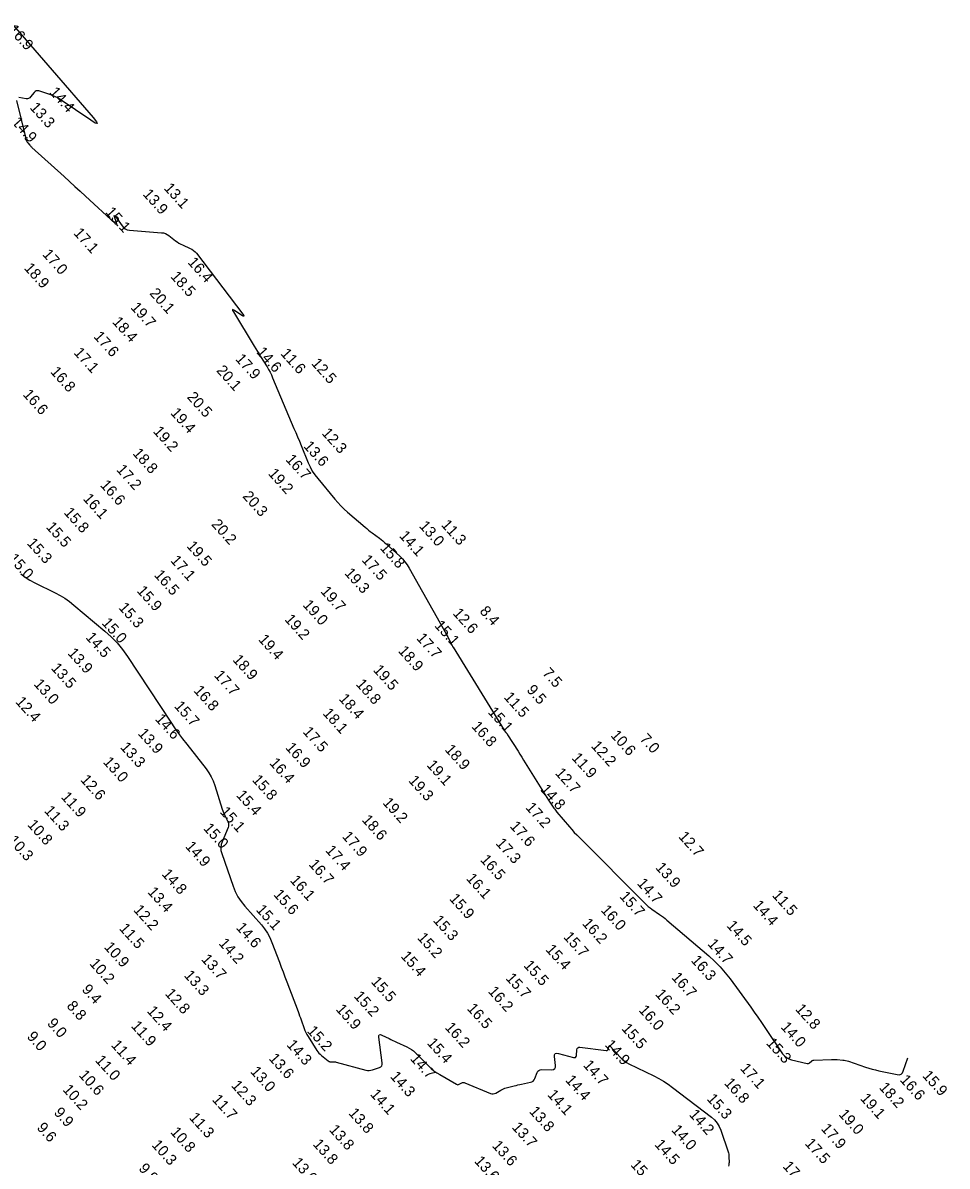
# Model space of a CAD drawing. Extents: x 988130 to 1132882, y 654656 to 841453.
# Drawn here: x 1028177 to 1028604, y 833535 to 834064 of the extents above; entities that cross this region are included whole.
import ezdxf

# ---------------------------------------------------------------- set-up
doc = ezdxf.new("R2010")
doc.units = 0
doc.layers.add('V-TOPO-MAJR', color=7, linetype='Continuous')
doc.layers.add('V-TOPO-SOUN', color=7, linetype='Continuous')

msp = doc.modelspace()

# ---------------------------------------------------------------- linework, layer by layer
at = {"layer": 'V-TOPO-MAJR'}
for points in [[(1028171.29, 834063.86), (1028209.16, 834020.08), (1028210.69, 834018.15), (1028211.02, 834017.3), (1028210.13, 834017.52), (1028208.04, 834018.82), (1028193.87, 834028.49), (1028192.86, 834029.13), (1028191.8, 834029.69), (1028190.71, 834030.17), (1028189.58, 834030.58), (1028183.96, 834032.37), (1028183.35, 834032.49), (1028182.8, 834032.42), (1028182.31, 834032.16), (1028181.88, 834031.73), (1028180.24, 834029.64), (1028179.8, 834029.2), (1028179.3, 834028.91), (1028178.74, 834028.77), (1028178.12, 834028.8), (1028174.81, 834029.3)], [(1028173.65, 834028.03), (1028177.94, 834011), (1028177.95, 834010.93), (1028177.94, 834010.86), (1028177.92, 834010.8), (1028177.89, 834010.73), (1028177.73, 834010.48), (1028177.7, 834010.42), (1028177.69, 834010.35), (1028177.7, 834010.29), (1028177.73, 834010.23), (1028178.41, 834009.16), (1028178.54, 834008.96), (1028178.68, 834008.77), (1028178.82, 834008.58), (1028178.97, 834008.4), (1028179.93, 834007.25), (1028180.14, 834007), (1028180.37, 834006.76), (1028180.6, 834006.52), (1028180.84, 834006.3), (1028195.74, 833992.78), (1028198.22, 833990.53), (1028200.69, 833988.28), (1028203.16, 833986.03), (1028205.62, 833983.77), (1028219.38, 833971.13), (1028219.8, 833970.8), (1028220.03, 833970.76), (1028220.09, 833970.99), (1028219.96, 833971.5), (1028219.08, 833974.12), (1028218.94, 833974.62), (1028218.95, 833974.82), (1028219.12, 833974.71), (1028219.44, 833974.3), (1028222.5, 833970.01), (1028223.2, 833969.21), (1028224.01, 833968.61), (1028224.95, 833968.22), (1028225.99, 833968.03), (1028240.79, 833966.87), (1028241.73, 833966.73), (1028242.61, 833966.46), (1028243.45, 833966.06), (1028244.23, 833965.53), (1028247.29, 833963.13), (1028248.05, 833962.57), (1028248.84, 833962.05), (1028249.67, 833961.59), (1028250.53, 833961.17), (1028254.01, 833959.62), (1028254.84, 833959.18), (1028255.6, 833958.65), (1028256.29, 833958.03), (1028256.9, 833957.32), (1028278.37, 833929.12), (1028278.79, 833928.49), (1028278.86, 833928.2), (1028278.57, 833928.25), (1028277.92, 833928.64), (1028274.6, 833930.88), (1028273.94, 833931.26), (1028273.62, 833931.29), (1028273.63, 833930.96), (1028273.99, 833930.29), (1028283.69, 833914.42), (1028284.42, 833913.22), (1028285.16, 833912.01), (1028285.89, 833910.81), (1028286.63, 833909.61), (1028289.57, 833904.81), (1028290.29, 833903.59), (1028290.95, 833902.36), (1028291.57, 833901.09), (1028292.14, 833899.81), (1028302.04, 833876.4), (1028302.87, 833874.42), (1028303.7, 833872.43), (1028304.53, 833870.45), (1028305.34, 833868.46), (1028308.61, 833860.5), (1028309.5, 833858.56), (1028310.52, 833856.69), (1028311.69, 833854.91), (1028313, 833853.22), (1028320.93, 833843.69), (1028322.32, 833842.09), (1028323.77, 833840.56), (1028325.28, 833839.08), (1028326.85, 833837.67), (1028334.9, 833830.73), (1028335.7, 833830.06), (1028336.51, 833829.4), (1028337.33, 833828.75), (1028338.16, 833828.12), (1028341.52, 833825.63), (1028342.35, 833824.99), (1028343.16, 833824.34), (1028343.95, 833823.66), (1028344.73, 833822.96), (1028350.95, 833817.25), (1028352.19, 833816.03), (1028353.32, 833814.71), (1028354.34, 833813.31), (1028355.26, 833811.82), (1028372.37, 833781.48), (1028372.64, 833781), (1028372.9, 833780.52), (1028373.15, 833780.03), (1028373.4, 833779.55), (1028374.74, 833776.89), (1028374.81, 833776.75), (1028374.88, 833776.61), (1028374.95, 833776.46), (1028375.02, 833776.32), (1028375.29, 833775.75), (1028375.36, 833775.6), (1028375.44, 833775.46), (1028375.52, 833775.33), (1028375.6, 833775.19), (1028399.26, 833736.9), (1028399.38, 833736.72), (1028399.5, 833736.54), (1028399.63, 833736.36), (1028399.77, 833736.19), (1028400.31, 833735.51), (1028400.45, 833735.34), (1028400.57, 833735.16), (1028400.7, 833734.98), (1028400.82, 833734.8), (1028405.67, 833727.11), (1028406.51, 833725.77), (1028407.35, 833724.43), (1028408.19, 833723.08), (1028409.03, 833721.73), (1028419.74, 833704.47), (1028420.03, 833704), (1028420.34, 833703.53), (1028420.65, 833703.07), (1028420.97, 833702.62), (1028422.28, 833700.81), (1028422.61, 833700.37), (1028422.95, 833699.93), (1028423.3, 833699.49), (1028423.65, 833699.06), (1028429.47, 833692.19), (1028430.57, 833690.92), (1028431.7, 833689.66), (1028432.85, 833688.43), (1028434.03, 833687.23), (1028464.3, 833656.89), (1028465.08, 833656.15), (1028465.89, 833655.44), (1028466.73, 833654.78), (1028467.6, 833654.15), (1028471.15, 833651.72), (1028472.03, 833651.1), (1028472.89, 833650.46), (1028473.73, 833649.8), (1028474.56, 833649.11), (1028493.87, 833632.54), (1028496.57, 833630.1), (1028499.11, 833627.5), (1028501.5, 833624.77), (1028503.73, 833621.89), (1028513.26, 833608.84), (1028514.94, 833606.51), (1028516.61, 833604.16), (1028518.25, 833601.8), (1028519.87, 833599.42), (1028528.02, 833587.33), (1028528.84, 833586.32), (1028529.81, 833585.51), (1028530.91, 833584.9), (1028532.16, 833584.5), (1028539.46, 833582.87), (1028539.75, 833582.83), (1028540.03, 833582.87), (1028540.29, 833582.97), (1028540.53, 833583.13), (1028541.46, 833583.93), (1028541.7, 833584.11), (1028541.96, 833584.23), (1028542.23, 833584.32), (1028542.53, 833584.35), (1028550.59, 833584.62), (1028551.25, 833584.63), (1028551.92, 833584.63), (1028552.58, 833584.61), (1028553.24, 833584.58), (1028555.89, 833584.41), (1028556.55, 833584.34), (1028557.19, 833584.24), (1028557.83, 833584.09), (1028558.47, 833583.89), (1028566.38, 833581.18), (1028567.92, 833580.68), (1028569.47, 833580.23), (1028571.03, 833579.83), (1028572.6, 833579.47), (1028581.03, 833577.7), (1028582, 833577.63), (1028582.79, 833577.87), (1028583.41, 833578.42), (1028583.85, 833579.28), (1028585.99, 833585.37)], [(1028175.72, 833809.21), (1028177.75, 833807.62), (1028179.9, 833806.21), (1028182.18, 833804.97), (1028191.56, 833800.4), (1028193.86, 833799.19), (1028196.08, 833797.85), (1028198.2, 833796.37), (1028200.24, 833794.75), (1028214.56, 833782.71), (1028217.5, 833780.05), (1028220.23, 833777.2), (1028222.75, 833774.16), (1028225.05, 833770.93), (1028245.09, 833740.59), (1028246.85, 833737.98), (1028248.66, 833735.41), (1028250.53, 833732.88), (1028252.45, 833730.39), (1028261.42, 833718.99), (1028262.68, 833717.23), (1028263.77, 833715.37), (1028264.69, 833713.42), (1028265.42, 833711.38), (1028268.86, 833700.33), (1028269.11, 833699.59), (1028269.39, 833698.87), (1028269.69, 833698.15), (1028270.03, 833697.45), (1028271.45, 833694.67), (1028271.72, 833693.97), (1028271.83, 833693.27), (1028271.77, 833692.56), (1028271.55, 833691.84), (1028268.79, 833685.3), (1028268.35, 833683.97), (1028268.18, 833682.62), (1028268.26, 833681.27), (1028268.61, 833679.91), (1028273.87, 833664.78), (1028274.88, 833662.27), (1028276.12, 833659.9), (1028277.59, 833657.66), (1028279.29, 833655.56), (1028286.94, 833646.97), (1028288.46, 833645.1), (1028289.79, 833643.11), (1028290.92, 833641.01), (1028291.87, 833638.79), (1028295.27, 833629.68), (1028296.12, 833627.4), (1028296.98, 833625.13), (1028297.84, 833622.85), (1028298.7, 833620.58), (1028303.92, 833606.84), (1028304.29, 833605.87), (1028304.65, 833604.9), (1028305.01, 833603.92), (1028305.36, 833602.94), (1028306.75, 833599.03), (1028307.12, 833598.07), (1028307.55, 833597.13), (1028308.03, 833596.21), (1028308.56, 833595.33), (1028312.68, 833588.87), (1028313.12, 833588.23), (1028313.61, 833587.63), (1028314.15, 833587.07), (1028314.73, 833586.55), (1028317.86, 833583.96), (1028318.11, 833583.79), (1028318.39, 833583.66), (1028318.68, 833583.59), (1028318.99, 833583.58), (1028320.28, 833583.63), (1028320.6, 833583.63), (1028320.92, 833583.61), (1028321.23, 833583.56), (1028321.54, 833583.49), (1028335.31, 833579.77), (1028336.1, 833579.62), (1028336.88, 833579.59), (1028337.66, 833579.68), (1028338.43, 833579.89), (1028341.52, 833580.97), (1028342.19, 833581.31), (1028342.63, 833581.78), (1028342.85, 833582.39), (1028342.85, 833583.14), (1028341.27, 833594.93), (1028341.27, 833595.69), (1028341.5, 833596.11), (1028341.98, 833596.2), (1028342.69, 833595.95), (1028346.03, 833594.3), (1028346.87, 833593.9), (1028347.71, 833593.49), (1028348.55, 833593.1), (1028349.4, 833592.71), (1028354.31, 833590.5), (1028355.38, 833589.96), (1028356.38, 833589.33), (1028357.32, 833588.61), (1028358.21, 833587.8), (1028364.39, 833581.54), (1028365.55, 833580.44), (1028366.78, 833579.43), (1028368.08, 833578.5), (1028369.44, 833577.65), (1028377.17, 833573.19), (1028377.49, 833573.05), (1028377.8, 833573.01), (1028378.12, 833573.05), (1028378.44, 833573.18), (1028379.71, 833573.86), (1028380.03, 833574), (1028380.35, 833574.05), (1028380.68, 833574.03), (1028381.01, 833573.93), (1028393, 833568.96), (1028393.62, 833568.78), (1028394.22, 833568.75), (1028394.82, 833568.87), (1028395.4, 833569.13), (1028397.71, 833570.5), (1028398.3, 833570.83), (1028398.91, 833571.1), (1028399.53, 833571.34), (1028400.17, 833571.52), (1028403.91, 833572.48), (1028404.75, 833572.69), (1028405.59, 833572.89), (1028406.43, 833573.08), (1028407.28, 833573.27), (1028411.39, 833574.12), (1028412.06, 833574.34), (1028412.62, 833574.7), (1028413.06, 833575.19), (1028413.39, 833575.81), (1028414.49, 833578.58), (1028414.82, 833579.18), (1028415.27, 833579.61), (1028415.84, 833579.87), (1028416.52, 833579.95), (1028421.15, 833579.92), (1028422.03, 833580.04), (1028422.62, 833580.42), (1028422.94, 833581.05), (1028422.97, 833581.93), (1028422.56, 833585.96), (1028422.59, 833586.81), (1028422.89, 833587.35), (1028423.47, 833587.56), (1028424.31, 833587.45), (1028431.3, 833585.57), (1028431.86, 833585.5), (1028432.27, 833585.64), (1028432.54, 833585.98), (1028432.67, 833586.54), (1028432.88, 833589.15), (1028433.01, 833589.71), (1028433.28, 833590.09), (1028433.71, 833590.29), (1028434.28, 833590.3), (1028446.39, 833588.76), (1028446.71, 833588.76), (1028446.96, 833588.86), (1028447.15, 833589.06), (1028447.28, 833589.34), (1028447.68, 833590.69), (1028447.79, 833590.95), (1028447.94, 833591.06), (1028448.12, 833591.03), (1028448.34, 833590.84), (1028452.95, 833585.69), (1028453.83, 833584.8), (1028454.79, 833584), (1028455.81, 833583.3), (1028456.92, 833582.69), (1028468.48, 833577.04), (1028470.75, 833575.86), (1028472.96, 833574.57), (1028475.1, 833573.18), (1028477.17, 833571.68), (1028495.17, 833557.97), (1028496.6, 833556.71), (1028497.8, 833555.28), (1028498.76, 833553.68), (1028499.49, 833551.92), (1028502.79, 833542.02), (1028502.97, 833541.43), (1028503.09, 833540.82), (1028503.17, 833540.22), (1028503.2, 833539.6), (1028503.24, 833537.11), (1028503.21, 833536.5), (1028503.12, 833535.9), (1028502.94, 833535.32)]]:
    msp.add_lwpolyline(points, dxfattribs=at)

# ---------------------------------------------------------------- texts
at = {"layer": 'V-TOPO-SOUN'}
for s, p in [('16.9 ', (1028169.63, 834060.39)), ('14.4 ', (1028188.63, 834031.61)), ('13.3 ', (1028179.58, 834024.5)), ('14.9 ', (1028171.24, 834017.74)), ('13.1 ', (1028241.61, 833987.24)), ('13.9 ', (1028231.84, 833984.49)), ('15.1 ', (1028214.53, 833976.18)), ('17.1 ', (1028199.81, 833966.5)), ('17.0 ', (1028185.43, 833956.65)), ('18.9 ', (1028176.94, 833950.3)), ('16.4 ', (1028252.6, 833952.97)), ('18.5 ', (1028244.65, 833946.44)), ('20.1 ', (1028234.96, 833938.65)), ('19.7 ', (1028226.21, 833932.1)), ('18.4 ', (1028217.75, 833925.42)), ('17.6 ', (1028209.11, 833918.66)), ('17.1 ', (1028199.91, 833911.19)), ('17.9 ', (1028274.65, 833908.28)), ('14.6 ', (1028284.42, 833911.46)), ('11.6 ', (1028295.57, 833910.77)), ('20.1 ', (1028265.87, 833902.96)), ('12.5 ', (1028309.79, 833906.24)), ('16.8 ', (1028189.08, 833902.38)), ('16.6 ', (1028176.38, 833891.87)), ('20.5 ', (1028252.31, 833890.69)), ('19.4 ', (1028244.64, 833883.34)), ('19.2 ', (1028236.63, 833874.82)), ('12.3 ', (1028314.6, 833873.98)), ('13.6 ', (1028306.16, 833867.99)), ('18.8 ', (1028227.13, 833864.66)), ('16.7 ', (1028297.91, 833861.8)), ('17.2 ', (1028219.63, 833857.13)), ('19.2 ', (1028289.84, 833855.29)), ('16.6 ', (1028212.13, 833850)), ('20.3 ', (1028277.98, 833844.84)), ('16.1 ', (1028204.17, 833843.7)), ('15.8 ', (1028195.34, 833837.27)), ('15.5 ', (1028187.06, 833830.62)), ('20.2 ', (1028263.58, 833831.86)), ('13.0 ', (1028359.65, 833831.06)), ('11.3 ', (1028369.84, 833831.6)), ('14.1 ', (1028350.43, 833826.51)), ('15.3 ', (1028178.27, 833823.1)), ('19.5 ', (1028252.13, 833821.78)), ('15.8 ', (1028341.54, 833820.92)), ('15.0 ', (1028169.68, 833815.93)), ('17.1 ', (1028244.63, 833815.12)), ('17.5 ', (1028333.11, 833815.38)), ('16.5 ', (1028237.08, 833808.43)), ('19.3 ', (1028325.12, 833809.29)), ('15.9 ', (1028229.07, 833801.09)), ('19.7 ', (1028314.05, 833800.87)), ('15.3 ', (1028220.65, 833793.33)), ('19.0 ', (1028305.84, 833794.57)), ('8.4', (1028387.64, 833791.65)), ('19.2 ', (1028297.42, 833787.91)), ('12.6 ', (1028375.24, 833790.7)), ('15.0 ', (1028212.85, 833786.25)), ('15.1 ', (1028366.73, 833785.05)), ('14.5 ', (1028205.39, 833779.59)), ('19.4 ', (1028285.3, 833778.61)), ('17.7 ', (1028358.39, 833779.2)), ('13.9 ', (1028197.09, 833772.27)), ('18.9 ', (1028349.95, 833773.32)), ('13.5 ', (1028189.41, 833765.36)), ('18.9 ', (1028273.38, 833769.25)), ('17.7 ', (1028264.84, 833762.01)), ('19.5 ', (1028338.38, 833764.52)), ('7.5', (1028416.67, 833763.02)), ('13.0 ', (1028181.41, 833758)), ('16.8 ', (1028255.36, 833754.99)), ('18.8 ', (1028330.4, 833757.98)), ('9.5', (1028409.36, 833755.26)), ('12.4 ', (1028172.96, 833749.82)), ('18.4 ', (1028322.52, 833751.19)), ('11.5 ', (1028398.83, 833751.94)), ('15.7 ', (1028246.37, 833747.79)), ('18.1 ', (1028315.09, 833744.48)), ('15.1 ', (1028391.48, 833745.01)), ('14.6 ', (1028237.53, 833741.84)), ('13.9 ', (1028229.59, 833735.16)), ('17.5 ', (1028305.84, 833735.95)), ('16.8 ', (1028383.91, 833738.39)), ('10.6 ', (1028448.21, 833734.28)), ('13.3 ', (1028221.42, 833728.79)), ('16.9 ', (1028297.84, 833728.61)), ('12.2 ', (1028439.2, 833729.37)), ('7.0', (1028461.72, 833732.63)), ('18.9 ', (1028371.54, 833727.69)), ('11.9 ', (1028430.21, 833723.87)), ('13.0 ', (1028213.46, 833721.99)), ('16.4 ', (1028290.42, 833721.5)), ('19.1 ', (1028363.16, 833720.52)), ('12.6 ', (1028202.99, 833713.74)), ('15.8 ', (1028282.4, 833713.7)), ('19.3 ', (1028354.72, 833713.38)), ('12.7 ', (1028422.55, 833716.85)), ('14.8 ', (1028415.69, 833709.28)), ('11.9 ', (1028194.03, 833705.8)), ('15.4 ', (1028275.1, 833706.61)), ('19.2 ', (1028342.76, 833703.15)), ('11.3 ', (1028186.23, 833699.44)), ('15.1 ', (1028267.51, 833698.93)), ('17.2 ', (1028408.89, 833700.91)), ('10.8 ', (1028178.49, 833692.97)), ('15.0 ', (1028259.85, 833691.31)), ('18.6 ', (1028333.17, 833695.19)), ('17.6 ', (1028401.62, 833692.26)), ('17.9 ', (1028324.04, 833687.55)), ('12.7 ', (1028479.6, 833687.48)), ('10.3 ', (1028169.62, 833685.67)), ('14.9 ', (1028251.5, 833682.94)), ('17.4 ', (1028316.3, 833681.12)), ('17.3 ', (1028395.1, 833684.38)), ('16.5 ', (1028387.9, 833676.78)), ('14.8 ', (1028240.61, 833670.17)), ('16.7 ', (1028308.6, 833674.65)), ('13.9 ', (1028468.94, 833673.18)), ('16.1 ', (1028299.93, 833667.26)), ('16.1 ', (1028381.42, 833668.11)), ('14.7 ', (1028460.44, 833665.85)), ('13.4 ', (1028234.05, 833661.87)), ('15.6 ', (1028292.27, 833660.73)), ('15.7 ', (1028452.35, 833659.81)), ('11.5 ', (1028522.93, 833660.35)), ('15.9 ', (1028373.59, 833658.78)), ('14.4 ', (1028514.04, 833655.71)), ('12.2 ', (1028227.52, 833653.59)), ('15.1 ', (1028284.21, 833653.66)), ('16.0 ', (1028443.69, 833653.52)), ('11.5 ', (1028220.91, 833645.03)), ('14.6 ', (1028274.95, 833645.41)), ('15.3 ', (1028366.11, 833648.76)), ('16.2 ', (1028435.07, 833647.32)), ('14.5 ', (1028501.87, 833646.34)), ('15.2 ', (1028358.78, 833640.72)), ('15.7 ', (1028426.38, 833641.11)), ('10.9 ', (1028213.95, 833636.42)), ('14.2 ', (1028266.96, 833638.13)), ('15.4 ', (1028418.16, 833635.28)), ('14.7 ', (1028493.05, 833637.89)), ('10.2 ', (1028207.2, 833628.78)), ('13.7 ', (1028258.87, 833630.77)), ('15.4 ', (1028351.15, 833632.2)), ('15.5 ', (1028407.96, 833627.95)), ('16.3 ', (1028485.37, 833630.26)), ('13.3 ', (1028250.88, 833623.35)), ('15.5 ', (1028337.36, 833620.42)), ('15.7 ', (1028399.68, 833622.03)), ('16.7 ', (1028476.38, 833622.38)), ('9.4', (1028203.63, 833616.78)), ('12.8 ', (1028242.09, 833614.89)), ('15.2 ', (1028329.49, 833613.69)), ('16.2 ', (1028391.55, 833615.94)), ('16.2 ', (1028468.87, 833614.63)), ('8.8', (1028196.62, 833609.18)), ('12.4 ', (1028233.74, 833606.87)), ('15.9 ', (1028321.14, 833607.66)), ('16.5 ', (1028381.79, 833608.01)), ('16.0 ', (1028461.21, 833607.26)), ('12.8 ', (1028533.61, 833607.77)), ('9.0', (1028187.59, 833601.13)), ('11.9 ', (1028226.45, 833599.93)), ('15.2 ', (1028307.8, 833597.65)), ('16.2 ', (1028371.56, 833599.28)), ('15.5 ', (1028453.27, 833598.74)), ('14.0 ', (1028526.9, 833599.48)), ('9.0', (1028178.22, 833595.01)), ('11.4 ', (1028217.2, 833591.12)), ('14.3 ', (1028298.39, 833591.22)), ('15.4 ', (1028363.3, 833592.04)), ('14.9 ', (1028445.54, 833591.22)), ('15.3 ', (1028520.16, 833592.05)), ('11.0 ', (1028209.81, 833584.07)), ('13.6 ', (1028290.13, 833584.92)), ('14.7 ', (1028355.5, 833584.84)), ('14.7 ', (1028435.5, 833581.84)), ('17.1 ', (1028508.12, 833580.33)), ('10.6 ', (1028202.25, 833577.22)), ('13.0 ', (1028281.57, 833578.89)), ('14.3 ', (1028346.24, 833576.59)), ('16.6 ', (1028582.01, 833575.01)), ('15.9 ', (1028592.39, 833576.99)), ('10.2 ', (1028194.79, 833570.53)), ('12.3 ', (1028272.77, 833572.42)), ('14.4 ', (1028427.28, 833574.9)), ('16.8 ', (1028500.74, 833573.56)), ('18.2 ', (1028572.37, 833571.5)), ('11.7 ', (1028263.88, 833565.93)), ('14.1 ', (1028337.02, 833568.37)), ('14.1 ', (1028418.98, 833568.15)), ('15.3 ', (1028492.69, 833566.26)), ('19.1 ', (1028563.67, 833566.43)), ('9.9', (1028190.7, 833559.91)), ('13.8 ', (1028326.99, 833559.66)), ('13.8 ', (1028410.56, 833560.44)), ('19.0 ', (1028553.66, 833559.1)), ('11.3 ', (1028253.28, 833557.57)), ('14.2 ', (1028484.49, 833559.01)), ('9.6', (1028182.82, 833552.9)), ('10.8 ', (1028244.59, 833550.89)), ('13.8 ', (1028318.01, 833551.96)), ('13.7 ', (1028402.55, 833553.11)), ('14.0 ', (1028476.32, 833551.89)), ('17.9 ', (1028545.49, 833552.47)), ('10.3 ', (1028235.95, 833544.95)), ('13.8 ', (1028310.51, 833545.31)), ('13.6 ', (1028393.4, 833544.61)), ('14.5 ', (1028468.52, 833545.17)), ('17.5 ', (1028538.07, 833545.62)), ('9.9', (1028229.91, 833534.04)), ('13.6 ', (1028300.94, 833536.74)), ('13.6 ', (1028385.15, 833537.49)), ('15.1 ', (1028457.43, 833535.81)), ('17.2 ', (1028527.85, 833535.05))]:
    msp.add_text(s, height=5, rotation=312, dxfattribs=at).set_placement(p)

doc.saveas('drawing.dxf')
